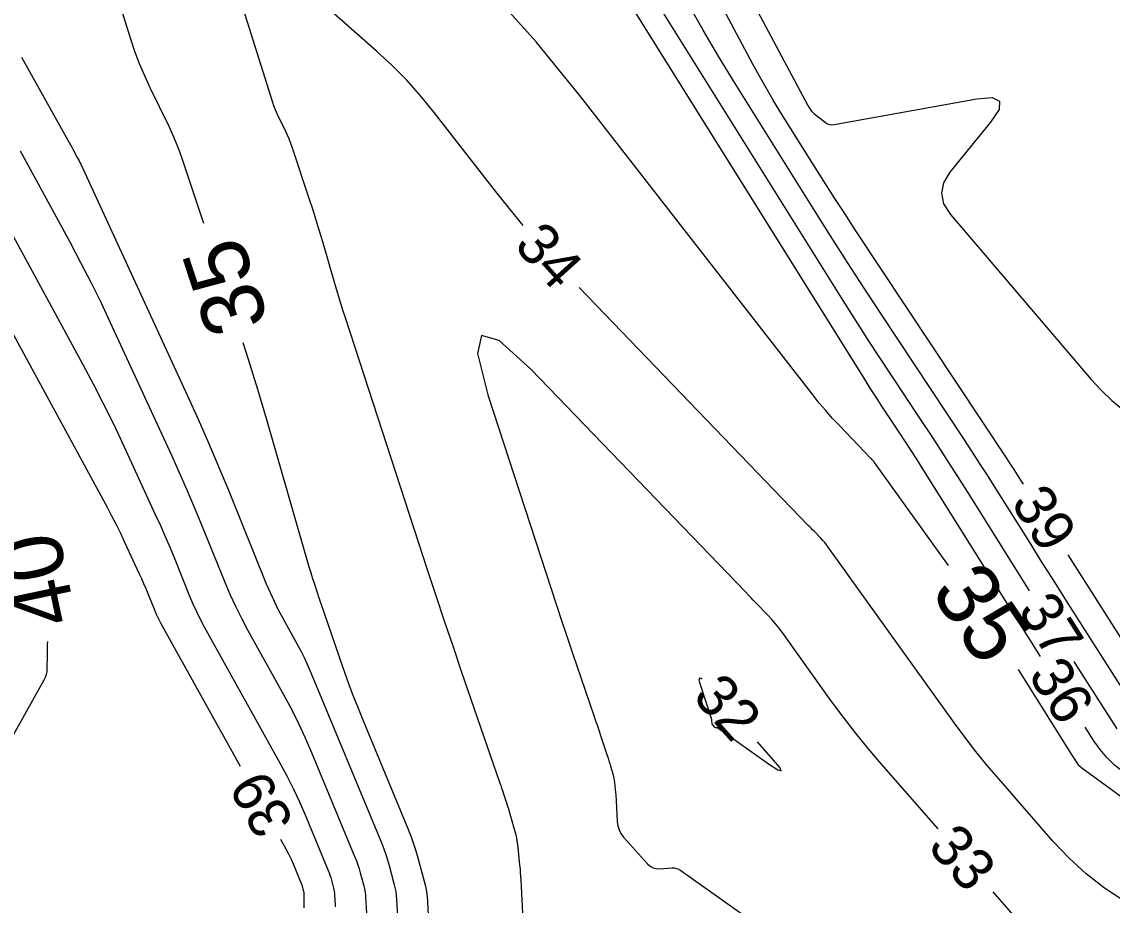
# Model space of a CAD drawing. Extents: x 2384780 to 2405861, y 547869 to 573706.
# Drawn here: x 2390194.3 to 2390246.5, y 552423 to 552465.2 of the extents above; entities that cross this region are included whole.
import ezdxf

# ---------------------------------------------------------------- set-up
doc = ezdxf.new("R2010")
doc.units = 0
doc.layers.add('Old_Level_60', color=7, linetype='Continuous')
doc.layers.add('Old_Level_61', color=7, linetype='Continuous')

msp = doc.modelspace()

# ---------------------------------------------------------------- linework, layer by layer
at = {"layer": 'Old_Level_60'}
for points in [[(2390242.22725, 552443.12125), (2390242.1045, 552443.31675), (2390241.94275, 552443.57275), (2390241.7795, 552443.82775), (2390241.6145, 552444.0815), (2390241.44825, 552444.3345), (2390234.18725, 552455.29425), (2390233.6785, 552456.068), (2390233.175, 552456.84475), (2390232.67675, 552457.625), (2390232.18375, 552458.40875), (2390230.58175, 552460.97425), (2390230.24325, 552461.52675), (2390229.9145, 552462.085), (2390229.5955, 552462.64875), (2390229.28625, 552463.218), (2390224.59325, 552472.033)], [(2390243.0525, 552434.87425), (2390237.38675, 552443.90275), (2390237.12375, 552444.31925), (2390236.858, 552444.734), (2390236.58975, 552445.147), (2390236.319, 552445.5585), (2390235.43, 552446.90025), (2390235.24075, 552447.18825), (2390235.053, 552447.47775), (2390234.8675, 552447.76825), (2390234.684, 552448.06025), (2390220.9085, 552470.12225)], [(2390218.29925, 552455.504), (2390217.8765, 552456.0055), (2390216.967, 552457.144), (2390214.04275, 552460.904), (2390213.399, 552461.6935), (2390212.72025, 552462.45025), (2390212.007, 552463.1745), (2390211.25925, 552463.86625), (2390205.63, 552468.835), (2390204.6785, 552469.54225), (2390204.13075, 552469.62825), (2390203.9865, 552469.09275), (2390204.24625, 552467.93575), (2390206.301, 552461.403), (2390206.35375, 552461.24575), (2390206.412, 552461.091), (2390206.47625, 552460.9385), (2390206.546, 552460.78825)], [(2390242.52725, 552438.022), (2390239.6815, 552442.5565), (2390239.08925, 552443.49375), (2390238.4915, 552444.42725), (2390237.88775, 552445.357), (2390237.27825, 552446.28325), (2390235.27825, 552449.30225), (2390234.85175, 552449.9505), (2390234.42975, 552450.60175), (2390234.012, 552451.25575), (2390233.599, 552451.91275), (2390224.67075, 552466.21175)], [(2390248.24525, 552431.33075), (2390244.704, 552436.889), (2390244.174, 552437.7225), (2390243.6455, 552438.55675), (2390243.1185, 552439.392), (2390242.59275, 552440.22825), (2390240.87775, 552442.961), (2390240.5085, 552443.5455), (2390240.1355, 552444.1275), (2390239.759, 552444.7075), (2390239.379, 552445.285), (2390235.4685, 552451.1875), (2390234.635, 552452.455), (2390233.80975, 552453.72825), (2390232.9935, 552455.00675), (2390232.1855, 552456.291), (2390228.433, 552462.30125), (2390227.65675, 552463.56825), (2390226.903, 552464.848), (2390226.17125, 552466.14075)], [(2390194.28525, 552463.55175), (2390196.50875, 552459.5805), (2390196.5715, 552459.46775), (2390196.634, 552459.355), (2390196.69625, 552459.24175), (2390196.75825, 552459.1285), (2390196.95975, 552458.7585), (2390197.00225, 552458.67875), (2390197.0435, 552458.5985), (2390197.0835, 552458.5175), (2390197.122, 552458.43575), (2390202.23475, 552447.35025), (2390202.74375, 552446.2295), (2390203.23925, 552445.103), (2390203.7215, 552443.97075), (2390204.1905, 552442.8325), (2390206.004, 552438.357), (2390206.18225, 552437.9355), (2390206.373, 552437.52), (2390206.5765, 552437.1105), (2390206.79225, 552436.70725), (2390207.51825, 552435.399), (2390207.66975, 552435.11675), (2390207.813, 552434.8305), (2390207.948, 552434.5405), (2390208.075, 552434.24625), (2390211.5245, 552425.9235), (2390211.62575, 552425.66725), (2390211.7185, 552425.408), (2390211.803, 552425.146), (2390211.879, 552424.88125), (2390212.113, 552424.01125), (2390212.15825, 552423.824), (2390212.1935, 552423.635), (2390212.21875, 552423.44475), (2390212.234, 552423.25275), (2390212.29075, 552422.1985)], [(2390188.01725, 552461.06075), (2390198.384, 552442.026), (2390198.6045, 552441.61275), (2390198.81825, 552441.196), (2390199.025, 552440.77575), (2390199.22475, 552440.352), (2390199.9235, 552438.83675), (2390200.0305, 552438.601), (2390200.13475, 552438.36425), (2390200.23625, 552438.126), (2390200.33475, 552437.8865), (2390200.6525, 552437.10275), (2390200.723, 552436.93575), (2390200.7985, 552436.7715), (2390200.879, 552436.6095), (2390200.9645, 552436.44975), (2390204.74925, 552429.63075)], [(2390206.546, 552460.78825), (2390206.885, 552460.0925), (2390206.985, 552459.878), (2390207.078, 552459.6605), (2390207.16375, 552459.44), (2390207.24225, 552459.21675), (2390208.04425, 552456.8085), (2390208.2135, 552456.29175), (2390208.37775, 552455.77325), (2390208.53675, 552455.25325), (2390208.6905, 552454.73175), (2390209.26625, 552452.74275), (2390209.39125, 552452.31725), (2390209.52, 552451.89275), (2390209.65225, 552451.46925), (2390209.788, 552451.047), (2390213.71875, 552438.99325), (2390214.11475, 552437.78775), (2390214.51575, 552436.584), (2390214.922, 552435.38175), (2390215.33325, 552434.1815), (2390217.184, 552428.8165), (2390217.224, 552428.7), (2390217.2635, 552428.58325), (2390217.30275, 552428.4665), (2390217.3415, 552428.3495), (2390217.4675, 552427.96725), (2390217.49425, 552427.88525), (2390217.52, 552427.803), (2390217.54525, 552427.7205), (2390217.56975, 552427.63775), (2390217.86575, 552426.618), (2390217.924, 552426.3985), (2390217.9725, 552426.177), (2390218.011, 552425.95375), (2390218.0395, 552425.72825), (2390218.1255, 552424.8975), (2390218.14275, 552424.71925), (2390218.1575, 552424.541), (2390218.17, 552424.3625), (2390218.18, 552424.18375), (2390218.27525, 552422.2745)], [(2390191.1305, 552460.0505), (2390197.22775, 552448.85475), (2390197.7245, 552447.92425), (2390198.2055, 552446.98625), (2390198.67075, 552446.04), (2390199.1205, 552445.086), (2390200.694, 552441.67475), (2390200.935, 552441.144), (2390201.16975, 552440.6105), (2390201.398, 552440.07425), (2390201.62, 552439.53525), (2390202.33525, 552437.77025), (2390202.494, 552437.39475), (2390202.664, 552437.0245), (2390202.84525, 552436.65975), (2390203.03775, 552436.30025), (2390206.68975, 552429.72025), (2390207.007, 552429.129), (2390207.30725, 552428.52925), (2390207.59, 552427.92125), (2390207.85575, 552427.305), (2390208.963, 552424.63375), (2390209.0075, 552424.52125), (2390209.04825, 552424.4075), (2390209.08525, 552424.2925), (2390209.1185, 552424.17625), (2390209.22125, 552423.7945), (2390209.24125, 552423.71225), (2390209.25675, 552423.6295), (2390209.26775, 552423.54575), (2390209.2745, 552423.4615), (2390209.29925, 552422.999), (2390209.3035, 552422.89975)], [(2390194.22625, 552459.0715), (2390196.617, 552454.682), (2390197.12125, 552453.7375), (2390197.60975, 552452.78475), (2390198.08225, 552451.82425), (2390198.53875, 552450.85575), (2390201.46425, 552444.5125), (2390201.83925, 552443.68675), (2390202.2045, 552442.85675), (2390202.55975, 552442.0225), (2390202.90525, 552441.184), (2390204.018, 552438.43775), (2390204.265, 552437.8535), (2390204.5295, 552437.2775), (2390204.8115, 552436.71), (2390205.111, 552436.15075), (2390206.84325, 552433.02975), (2390207.2045, 552432.35625), (2390207.54625, 552431.67325), (2390207.8685, 552430.981), (2390208.17125, 552430.279), (2390210.24375, 552425.2785), (2390210.3165, 552425.09425), (2390210.3835, 552424.90775), (2390210.44425, 552424.71925), (2390210.49875, 552424.52875), (2390210.66725, 552423.90275), (2390210.69975, 552423.768), (2390210.725, 552423.63225), (2390210.74325, 552423.49525), (2390210.75425, 552423.35725), (2390210.795, 552422.59875)], [(2390247.03975, 552423.17775), (2390246.11175, 552423.79275), (2390245.2385, 552424.47275), (2390244.42025, 552425.21775), (2390243.6565, 552426.02775), (2390241.046, 552429.016), (2390240.49475, 552429.6625), (2390239.95925, 552430.322), (2390239.43975, 552430.99375), (2390238.936, 552431.67825), (2390232.895, 552440.1), (2390232.8105, 552440.21325), (2390232.72225, 552440.3235), (2390232.63, 552440.43025), (2390232.53375, 552440.53375), (2390232.213, 552440.867), (2390232.14425, 552440.93825), (2390232.0755, 552441.0095), (2390232.00675, 552441.081), (2390231.93825, 552441.15225), (2390220.9785, 552452.535)], [(2390238.14525, 552426.62525), (2390235.4345, 552429.728), (2390234.80425, 552430.467), (2390234.19225, 552431.22075), (2390233.5985, 552431.98875), (2390233.02275, 552432.77125), (2390230.68175, 552436.03475), (2390230.527, 552436.2425), (2390230.365, 552436.4445), (2390230.19575, 552436.64025), (2390230.01925, 552436.83025), (2390229.4315, 552437.44075), (2390229.3055, 552437.5715), (2390229.1795, 552437.7025), (2390229.0535, 552437.83325), (2390228.9275, 552437.964), (2390218.6635, 552448.624), (2390217.14225, 552449.99375), (2390216.29275, 552450.2445), (2390216.115, 552449.37675), (2390216.6095, 552447.3905), (2390220.14325, 552436.554), (2390220.3145, 552436.0325), (2390220.488, 552435.51175), (2390220.66375, 552434.99175), (2390220.84175, 552434.4725)], [(2390249.7805, 552431.23925), (2390244.36475, 552439.74025)], [(2390220.84175, 552434.4725), (2390221.677, 552432.05075), (2390221.7625, 552431.8015), (2390221.84725, 552431.55175), (2390221.931, 552431.302), (2390222.014, 552431.05175), (2390222.31575, 552430.136), (2390222.357, 552430.0095), (2390222.39675, 552429.88275), (2390222.43575, 552429.75575), (2390222.47325, 552429.62825), (2390222.5945, 552429.211), (2390222.61825, 552429.12125), (2390222.638, 552429.03075), (2390222.65375, 552428.93925), (2390222.6655, 552428.847), (2390222.71425, 552428.3745), (2390222.72425, 552428.273), (2390222.73275, 552428.17175), (2390222.73975, 552428.07025), (2390222.7455, 552427.9685), (2390222.795, 552426.97775), (2390222.822, 552426.77225), (2390222.88175, 552426.58025), (2390222.97475, 552426.40175), (2390223.1005, 552426.237), (2390224.25025, 552424.959), (2390224.374, 552424.847), (2390224.51225, 552424.77025), (2390224.66475, 552424.7285), (2390224.8315, 552424.72225), (2390225.39975, 552424.75875), (2390225.51875, 552424.75675), (2390225.632, 552424.735), (2390225.74, 552424.694), (2390225.84225, 552424.633), (2390241.94, 552413.19675)], [(2390246.71, 552431.422), (2390244.79225, 552434.43225), (2390244.661, 552434.63875)], [(2390226.8535, 552433.78525), (2390226.81675, 552433.81825), (2390226.7235, 552433.846), (2390226.7045, 552433.7505), (2390226.75975, 552433.532), (2390227.27125, 552431.9805), (2390227.274, 552431.972), (2390227.2765, 552431.9635), (2390227.27925, 552431.95525), (2390227.28175, 552431.94675)], [(2390227.28175, 552431.94675), (2390227.29325, 552431.907), (2390227.29625, 552431.89525), (2390227.299, 552431.88325), (2390227.301, 552431.87125), (2390227.3025, 552431.85925), (2390227.30675, 552431.8195), (2390227.3075, 552431.811), (2390227.30825, 552431.8025), (2390227.30875, 552431.794), (2390227.30925, 552431.78525), (2390227.314, 552431.6905), (2390227.3165, 552431.671), (2390227.32225, 552431.6525), (2390227.33125, 552431.6355), (2390227.34325, 552431.61975), (2390227.451, 552431.49975), (2390227.46275, 552431.48925), (2390227.47575, 552431.482), (2390227.49025, 552431.478), (2390227.50575, 552431.4775), (2390227.5595, 552431.481), (2390227.5705, 552431.48075), (2390227.58125, 552431.47875), (2390227.5915, 552431.47475), (2390227.601, 552431.469), (2390230.08325, 552429.70575), (2390230.47225, 552429.45125), (2390230.63425, 552429.40225), (2390230.56925, 552429.5585), (2390230.27725, 552429.92025), (2390229.5085, 552430.8)], [(2390256.34075, 552422.76525), (2390254.1425, 552424.2195), (2390253.67325, 552424.53375), (2390253.2075, 552424.85325), (2390252.7455, 552425.178), (2390252.287, 552425.50775), (2390246.99725, 552429.35925), (2390246.59525, 552429.6815), (2390246.22825, 552430.03675), (2390245.8965, 552430.425), (2390245.59975, 552430.8465), (2390245.1885, 552431.49225)], [(2390206.69025, 552426.1335), (2390206.8625, 552425.823), (2390206.977, 552425.60975), (2390207.08525, 552425.3935), (2390207.18725, 552425.17425), (2390207.283, 552424.952), (2390207.68225, 552423.98875), (2390207.69825, 552423.94825), (2390207.713, 552423.90725), (2390207.7265, 552423.86575), (2390207.7385, 552423.82375), (2390207.7755, 552423.686), (2390207.78275, 552423.6565), (2390207.78825, 552423.6265), (2390207.79225, 552423.5965), (2390207.79475, 552423.566), (2390207.8035, 552423.39925), (2390207.805, 552423.3635), (2390207.806, 552423.32775), (2390207.806, 552423.292), (2390207.80525, 552423.25625), (2390207.7935, 552422.85675)], [(2390247.33575, 552416.9965), (2390246.16975, 552417.70725), (2390245.927, 552417.868), (2390245.69875, 552418.046), (2390245.48475, 552418.24075), (2390245.285, 552418.4525), (2390240.77675, 552423.613)]]:
    msp.add_lwpolyline(points, dxfattribs=at)
at = {"layer": 'Old_Level_61'}
for points in [[(2390194.19375, 552481.32275), (2390199.50475, 552464.437), (2390199.70475, 552463.84025), (2390199.9265, 552463.252), (2390200.17, 552462.6725), (2390200.435, 552462.1015), (2390201.33675, 552460.25075), (2390201.52325, 552459.85125), (2390201.69625, 552459.4465), (2390201.856, 552459.036), (2390202.002, 552458.62025), (2390203.0065, 552455.60475)], [(2390225.71425, 552472.88275), (2390231.9075, 552461.2495), (2390231.9925, 552461.1085), (2390232.09125, 552460.9795), (2390232.20375, 552460.86225), (2390232.33, 552460.75675), (2390232.76475, 552460.43125), (2390232.86075, 552460.37275), (2390232.962, 552460.337), (2390233.0685, 552460.32375), (2390233.18025, 552460.333), (2390240.00025, 552461.564), (2390240.7365, 552461.61925), (2390241.09225, 552461.4505), (2390241.06725, 552461.0575), (2390240.6615, 552460.4405), (2390238.71425, 552458.05875), (2390238.40275, 552457.5495), (2390238.30225, 552457.0425), (2390238.41325, 552456.53775), (2390238.73525, 552456.035), (2390245.47025, 552448.13825), (2390245.94675, 552447.61625), (2390246.45475, 552447.1295), (2390246.9945, 552446.678)], [(2390238.6485, 552439.22975), (2390235.1085, 552444.165), (2390235.09425, 552444.184), (2390235.0795, 552444.20225), (2390235.06425, 552444.22025), (2390235.048, 552444.2375), (2390234.9945, 552444.293), (2390234.983, 552444.305), (2390234.97175, 552444.31675), (2390234.96025, 552444.32875), (2390234.94875, 552444.34075), (2390233.40925, 552445.9395), (2390233.084, 552446.28625), (2390232.7685, 552446.64125), (2390232.46225, 552447.00425), (2390232.1655, 552447.37575), (2390221.0595, 552461.65675), (2390218.91025, 552464.29175), (2390216.64525, 552466.818)], [(2390204.886, 552449.90675), (2390205.1405, 552449.10225), (2390205.58, 552447.66475), (2390206.00525, 552446.22275), (2390208.0625, 552439.1155), (2390208.1125, 552438.94525), (2390208.164, 552438.7755), (2390208.217, 552438.60625), (2390208.27125, 552438.4375), (2390208.45075, 552437.88675), (2390208.4895, 552437.76875), (2390208.52875, 552437.651), (2390208.5685, 552437.5335), (2390208.60875, 552437.416), (2390209.6495, 552434.399), (2390209.8775, 552433.75425), (2390210.115, 552433.11325), (2390210.36225, 552432.476), (2390210.61925, 552431.84225), (2390212.805, 552426.56825), (2390212.93475, 552426.24025), (2390213.05375, 552425.9085), (2390213.162, 552425.57275), (2390213.259, 552425.23375), (2390213.559, 552424.1195), (2390213.61675, 552423.87975), (2390213.662, 552423.638), (2390213.69425, 552423.394), (2390213.714, 552423.14825), (2390213.78625, 552421.79825)], [(2390195.52675, 552435.595), (2390195.523, 552435.438), (2390195.52025, 552435.3185), (2390195.518, 552435.199), (2390195.51625, 552435.0795), (2390195.515, 552434.95975), (2390195.509, 552434.28775), (2390195.49925, 552434.14625), (2390195.472, 552434.009), (2390195.4275, 552433.8765), (2390195.36575, 552433.7485), (2390191.405, 552426.676)], [(2390253.6925, 552423.2215), (2390245.02925, 552429.529), (2390244.96925, 552429.57725), (2390244.91425, 552429.6305), (2390244.8645, 552429.6885), (2390244.82025, 552429.75175), (2390244.68375, 552429.96575), (2390244.6545, 552430.01175), (2390244.6255, 552430.0575), (2390244.5965, 552430.1035), (2390244.5675, 552430.14975), (2390241.994, 552434.2505)]]:
    msp.add_lwpolyline(points, dxfattribs=at)

# ---------------------------------------------------------------- texts
at = {"layer": 'Old_Level_60'}
for s, rotation, p in [('34', 312.06, (2390217.8045, 552454.50675)), ('39', 302.301156, (2390241.59625, 552442.23775)), ('37', 302.238892, (2390241.922, 552437.1)), ('36', 302.272269, (2390242.42125, 552433.99125)), ('32', 311.649936, (2390226.35275, 552432.912)), ('39', 119.031114, (2390207.366, 552426.97675)), ('33', 311.141511, (2390237.59425, 552425.73575))]:
    msp.add_text(s, height=2, rotation=rotation, dxfattribs=at).set_placement(p)
at = {"layer": 'Old_Level_61'}
for s, rotation, p in [('35', 108.255158, (2390206.152, 552450.8845)), ('40', 101.948628, (2390196.94175, 552436.62575)), ('35', 303.896017, (2390237.7465, 552437.98375))]:
    msp.add_text(s, height=3, rotation=rotation, dxfattribs=at).set_placement(p)

doc.saveas('drawing.dxf')
